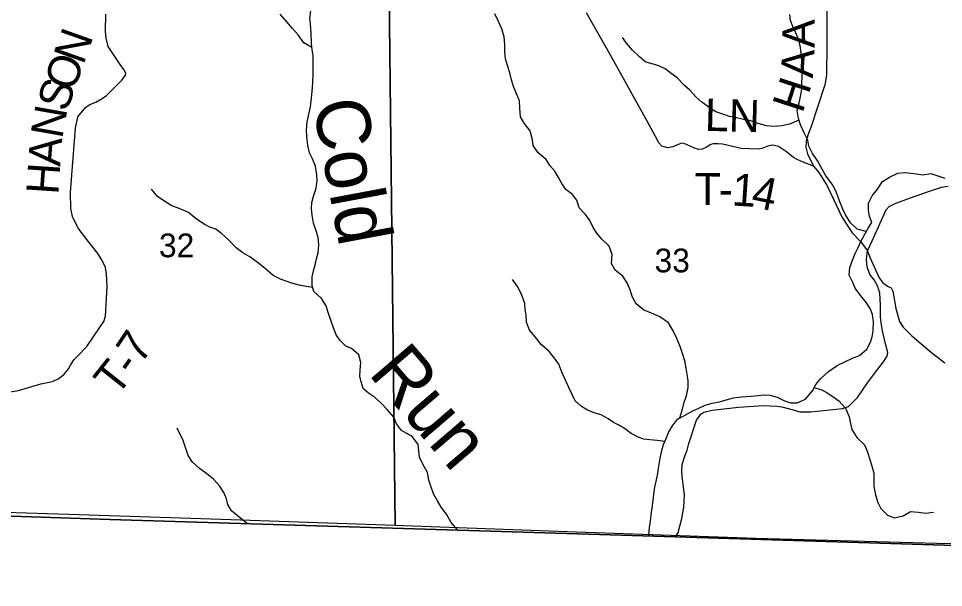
# Model space of a CAD drawing. Extents: x 2043100 to 2470832, y 443715 to 810583.
# Drawn here: x 2233197 to 2241808, y 578319 to 583616 of the extents above; entities that cross this region are included whole.
import ezdxf

# ---------------------------------------------------------------- set-up
doc = ezdxf.new("R2010")
doc.units = 0
for name, color, linetype in [('GM_X_Adjacent_County', 7, 'Continuous'), ('GM_X_County', 7, 'Continuous'), ('GM_X_County_Road', 7, 'Continuous'), ('GM_X_County_Road_Text', 7, 'Continuous'), ('GM_X_Minor_River', 7, 'Continuous'), ('GM_X_Minor_River_Text', 7, 'Continuous'), ('GM_X_Section', 7, 'Continuous'), ('GM_X_Section_Text', 7, 'Continuous'), ('GM_X_Township', 7, 'Continuous'), ('GM_X_Township_Road', 7, 'Continuous'), ('GM_X_Township_Road_Text', 7, 'Continuous')]:
    doc.layers.add(name, color=color, linetype=linetype)

msp = doc.modelspace()

# ---------------------------------------------------------------- linework, layer by layer
at = {"layer": 'GM_X_Adjacent_County'}
msp.add_lwpolyline([(2216579.5, 579557.9), (2223507.5, 579310.4), (2225427.7, 579241.8), (2226568.4, 579203.4), (2228315.1, 579144.7), (2231348.6, 579042.7), (2232125.7, 579016.6), (2234047.9, 578951.9), (2239312.3, 578790.5), (2242217.7, 578701.5), (2247300.8, 578559.2), (2250333.8, 578477), (2253742.5, 578404.8), (2256042.8, 578356.1), (2257797.2, 578318.9), (2257785.1, 579400.1), (2257700.8, 586916.3), (2257667, 589930.8), (2257605.5, 595412.8), (2257611.2, 601163.6)], dxfattribs=at)
at = {"layer": 'GM_X_County'}
msp.add_lwpolyline([(2257611.2, 601163.6), (2257605.5, 595412.8), (2257667, 589930.8), (2257700.8, 586916.3), (2257785.1, 579400.1), (2257797.2, 578318.9), (2256042.8, 578356.1), (2253742.5, 578404.8), (2250333.8, 578477), (2247300.8, 578559.2), (2242217.7, 578701.5), (2239312.3, 578790.5), (2234047.9, 578951.9), (2232125.7, 579016.6), (2231348.6, 579042.7), (2228315.1, 579144.7), (2226568.4, 579203.4), (2225427.7, 579241.8), (2225441.5, 581717.3), (2225483.5, 589244.8), (2225499.1, 592053.4), (2225505.3, 593158.4), (2225533.1, 595536.5), (2225566.1, 598355.5)], dxfattribs=at)
at = {"layer": 'GM_X_County_Road'}
msp.add_lwpolyline([(2240720.3, 583938.5), (2240721.6, 583333.9), (2240719.4, 583125.7), (2240717.4, 583087.7), (2240703.3, 582997.6), (2240572.8, 582601.3), (2240544.8, 582529.2), (2240530.7, 582475.2), (2240526.6, 582419.1), (2240540.6, 582355.1), (2240598.4, 582240.9), (2240648.4, 582180.8), (2240726.3, 582058.6), (2240810.1, 581882.3), (2240866, 581764.1), (2240957.8, 581621.9), (2241037.7, 581537.7), (2241099.6, 581451.5), (2241121.6, 581395.5), (2241205.4, 581207.2), (2241241.3, 581159.1), (2241287.3, 581123), (2241319.3, 581107), (2241335.2, 581078.9), (2241365.1, 580914.7), (2241398.9, 580796.6), (2241430.9, 580742.5), (2241512.8, 580662.3), (2241680.7, 580520), (2241820.6, 580409.7)], dxfattribs=at)
at = {"layer": 'GM_X_Minor_River'}
for points in [[(2235928.6, 583346.4), (2235852.6, 583390.7), (2235800.4, 583462.5), (2235748.2, 583522.4), (2235694, 583584.3), (2235633.8, 583656.1)], [(2237288.2, 578853.9), (2237223.5, 578924.5), (2237181.3, 579000.4), (2237131.1, 579066.3), (2237096.9, 579126.2), (2237060.7, 579192.1), (2237036.5, 579262.1), (2237016.4, 579318.1), (2237004.2, 579390.1), (2236959.9, 579468), (2236929.8, 579531.9), (2236923.6, 579589.9), (2236917.4, 579650), (2236863.2, 579721.8), (2236811.1, 579753.7), (2236761, 579781.6), (2236714.8, 579843.4), (2236690.7, 579903.4), (2236628.5, 579975.3), (2236572.3, 580035.1), (2236510.1, 580091), (2236456, 580126.8), (2236405.9, 580172.7), (2236387.7, 580232.7), (2236373.5, 580286.7), (2236377.4, 580340.7), (2236385.2, 580412.8), (2236365, 580484.7), (2236296.8, 580544.6), (2236244.7, 580566.4), (2236188.6, 580620.3), (2236154.4, 580672.2), (2236130.2, 580736.2), (2236104, 580808.1), (2236079.8, 580878.1), (2236059.6, 580942.1), (2236017.5, 581010), (2235947.3, 581073.8), (2235929.1, 581125.8), (2235930.9, 581209.8), (2235942.7, 581267.9), (2235958.5, 581323.9), (2235970.4, 581378), (2235986.2, 581434.1), (2235994, 581508.2), (2235987.8, 581578.2), (2235967.6, 581640.1), (2235943.4, 581710.1), (2235929.2, 581786.1), (2235925, 581848.1), (2235928.9, 581904.2), (2235946.7, 581970.2), (2235966.5, 582036.3), (2235976.3, 582106.4), (2235974.2, 582160.4), (2235961.9, 582240.4), (2235933.7, 582308.4), (2235905.6, 582366.3), (2235891.4, 582434.3), (2235881.1, 582520.3), (2235879, 582576.3), (2235884.7, 582654.4), (2235902.5, 582738.5), (2235916.3, 582794.6), (2235922.2, 582848.6), (2235928, 582904.7), (2235933.8, 582972.7), (2235937.7, 583030.7), (2235939.5, 583088.8), (2235941.3, 583144.8), (2235941.2, 583200.8), (2235939, 583270.9), (2235930.8, 583324.9), (2235924.6, 583384.9), (2235920.4, 583474.9), (2235914.1, 583564.9), (2235908, 583614.9), (2235917.8, 583687)], [(2239353.2, 579898.2), (2239382.6, 579991.5), (2239394.5, 580043.6), (2239414.3, 580101.7), (2239432.1, 580179.8), (2239429.9, 580241.8), (2239421.7, 580305.8), (2239413.6, 580359.8), (2239401.4, 580429.8), (2239379.2, 580497.8), (2239357, 580561.8), (2239324.8, 580635.7), (2239292.6, 580707.6), (2239246.4, 580781.5), (2239166.2, 580837.3), (2239084.1, 580877.1), (2239018, 580900.9), (2238947.8, 580958.7), (2238909.6, 581028.7), (2238895.5, 581080.6), (2238867.3, 581148.6), (2238823.1, 581216.5), (2238750.9, 581272.3), (2238716.7, 581336.2), (2238724.5, 581418.3), (2238696.3, 581496.2), (2238624.1, 581566.1), (2238579.9, 581617.9), (2238547.8, 581669.9), (2238511.6, 581741.8), (2238471.4, 581793.7), (2238415.2, 581853.6), (2238395, 581925.5), (2238354.9, 581977.4), (2238290.7, 582023.3), (2238254.6, 582079.2), (2238222.4, 582135.1), (2238188.2, 582195.1), (2238142.1, 582246.9), (2238109.9, 582302.9), (2238035.7, 582364.7), (2237989.5, 582432.6), (2237981.4, 582486.6), (2237961.1, 582570.6), (2237904.9, 582642.4), (2237870.8, 582700.4), (2237864.5, 582780.4), (2237860.3, 582848.4), (2237826.1, 582930.3), (2237804, 582982.3), (2237785.8, 583044.3), (2237769.6, 583110.3), (2237749.4, 583178.2), (2237731.2, 583240.2), (2237725, 583308.2), (2237724.8, 583372.2), (2237718.6, 583444.3), (2237696.4, 583520.2), (2237666.2, 583588.2), (2237632, 583660.1)], [(2241088.8, 581633.3), (2241004, 581655.2), (2240941.8, 581715.1), (2240895.6, 581789), (2240871.4, 581840.9), (2240843.2, 581908.9), (2240823.1, 581962.8), (2240802.9, 582018.8), (2240770.8, 582074.7), (2240712.5, 582150.6), (2240666.3, 582234.5), (2240638.1, 582286.4), (2240587.9, 582360.3), (2240555.7, 582426.3), (2240543.6, 582482.2), (2240509.4, 582550.2), (2240475.2, 582626.1), (2240457, 582686.1), (2240446.8, 582760.1), (2240466.5, 582842.2), (2240480.4, 582904.3), (2240488.2, 582958.3), (2240490.1, 583010.3), (2240491.9, 583076.4), (2240491.7, 583144.4), (2240487.5, 583218.4), (2240483.2, 583290.5), (2240475.1, 583346.5), (2240460.9, 583418.4), (2240430.7, 583488.4), (2240404.5, 583540.3), (2240382.4, 583596.3), (2240376.2, 583654.3)], [(2240462.3, 582668.7), (2240373.1, 582631.8), (2240303.2, 582615.6), (2240227.2, 582609.4), (2240159.2, 582615.2), (2240093.1, 582635), (2240001, 582666.7), (2239947, 582676.6), (2239868.9, 582694.3), (2239814.9, 582704.2), (2239754.8, 582724), (2239688.8, 582747.8), (2239636.7, 582779.7), (2239558.5, 582837.5), (2239506.4, 582883.3), (2239446.2, 582947.2), (2239396, 582993.1), (2239327.8, 583062.9), (2239273.7, 583102.8), (2239217.6, 583148.6), (2239157.5, 583176.4), (2239095.4, 583194.3), (2239037.4, 583210.1), (2238977.2, 583257.9), (2238913.1, 583319.8), (2238856.9, 583385.6), (2238820.7, 583437.6)], [(2239064.2, 578799.4), (2239069.8, 578880), (2239079.6, 578932.1), (2239085.5, 578996.1), (2239095.3, 579060.2), (2239105.1, 579130.2), (2239110.9, 579186.3), (2239120.7, 579254.4), (2239136.5, 579322.4), (2239148.4, 579380.5), (2239154.2, 579430.6), (2239164.1, 579486.6), (2239171.9, 579536.7), (2239185.8, 579594.7), (2239201.6, 579650.8), (2239221.5, 579700.9), (2239251.3, 579769), (2239285.1, 579825.2), (2239330.9, 579887.3), (2239396.9, 579919.5), (2239474.7, 579963.8), (2239530.7, 579988), (2239588.6, 580016.2), (2239654.5, 580034.4), (2239722.5, 580046.6), (2239784.4, 580066.8), (2239854.4, 580085), (2239928.4, 580095.2), (2240016.4, 580099.5), (2240082.4, 580107.7), (2240136.3, 580113.9), (2240192.4, 580110), (2240260.4, 580090.2), (2240322.5, 580060.4), (2240382.6, 580038.5), (2240446.6, 580036.8), (2240522.5, 580073), (2240588.3, 580151.2), (2240618.1, 580209.3), (2240665.9, 580265.5), (2240735.8, 580329.8), (2240817.6, 580384), (2240889.5, 580420.3), (2240959.4, 580452.5), (2241027.4, 580478.7), (2241093.2, 580536.9), (2241129, 580603.1), (2241142.9, 580653.2), (2241152.7, 580709.2), (2241156.5, 580791.3), (2241148.3, 580861.3), (2241126.1, 580917.2), (2241089.9, 580969.2), (2241037.8, 581035), (2240985.5, 581104.9), (2240963.4, 581158.9), (2240931.2, 581226.8), (2240935, 581296.8), (2240960.8, 581366.9), (2240986.6, 581429.1), (2241014.5, 581485.2), (2241038.3, 581539.3), (2241074.1, 581607.4), (2241106, 581663.5), (2241141.8, 581717.7), (2241117.6, 581775.6), (2241109.5, 581827.6), (2241109.3, 581895.7), (2241145.1, 581963.8), (2241194.9, 582026), (2241240.7, 582098.2), (2241310.6, 582142.4), (2241382.5, 582176.6), (2241446.5, 582182.8), (2241504.5, 582177), (2241556.5, 582171.1), (2241616.6, 582161.3), (2241688.5, 582171.5), (2241744.6, 582155.7), (2241820.7, 582129.9)], [(2235934.2, 581111.1), (2235821.1, 581129.4), (2235741, 581151.2), (2235689, 581171.1), (2235636.9, 581188.9), (2235568.8, 581224.7), (2235496.6, 581284.5), (2235430.5, 581338.4), (2235350.3, 581398.2), (2235286.2, 581434), (2235224, 581479.8), (2235151.8, 581555.7), (2235087.6, 581613.5), (2235033.5, 581655.3), (2234979.5, 581673.2), (2234925.4, 581701), (2234853.2, 581746.8), (2234779, 581808.7), (2234725, 581834.5), (2234668.9, 581856.4), (2234616.8, 581876.2), (2234540.7, 581924), (2234490.6, 581959.9), (2234434.4, 582025.8)], [(2239212.4, 579678.1), (2239143.5, 579688.7), (2239073.5, 579692.4), (2239019.4, 579700.3), (2238965.4, 579718.1), (2238901.3, 579754), (2238837.1, 579797.8), (2238785.1, 579829.7), (2238735, 579855.5), (2238684.9, 579889.4), (2238620.8, 579925.2), (2238564.7, 579943.1), (2238494.6, 579968.9), (2238436.5, 580002.7), (2238380.4, 580056.6), (2238352.2, 580116.5), (2238324, 580174.5), (2238287.8, 580248.4), (2238253.6, 580324.3), (2238227.4, 580398.3), (2238187.2, 580454.2), (2238137, 580516.1), (2238066.9, 580577.9), (2238006.7, 580651.8), (2237954.5, 580713.6), (2237926.3, 580787.6), (2237922.1, 580853.6), (2237913.9, 580905.6), (2237909.8, 580963.6), (2237883.5, 581041.6), (2237845.3, 581117.5), (2237797.1, 581185.4)], [(2240603, 580180), (2240674.2, 580159.5), (2240724.3, 580131.6), (2240778.4, 580097.8), (2240832.6, 580055.9), (2240894.8, 579988.1), (2240929, 579908.1), (2240941.2, 579844.1), (2240953.3, 579790.1), (2241001.5, 579716.2), (2241071.7, 579648.4), (2241097.9, 579586.5), (2241124.2, 579502.5), (2241144.3, 579440.5), (2241158.5, 579382.5), (2241158.7, 579312.5), (2241158.9, 579258.5), (2241175.1, 579182.5), (2241195.3, 579110.5), (2241223.4, 579054.6), (2241287.6, 578992.7), (2241351.7, 578968.9), (2241431.7, 578987.2), (2241501.5, 579025.4), (2241575.6, 579021.6), (2241643.6, 579011.8), (2241715.6, 579020)], [(2235325.6, 578914), (2235235.2, 578986.5), (2235181, 579032.4), (2235144.8, 579092.3), (2235132.7, 579144.3), (2235110.5, 579198.3), (2235070.4, 579262.2), (2235012.2, 579328.1), (2234950, 579375.9), (2234881.9, 579427.7), (2234817.7, 579485.6), (2234777.5, 579547.5), (2234751.3, 579621.4), (2234725.1, 579697.4), (2234698.9, 579749.4), (2234672.8, 579801.3)]]:
    msp.add_lwpolyline(points, dxfattribs=at)
at = {"layer": 'GM_X_Section'}
for points in [[(2236644.8, 584122.9), (2236703.2, 578896.7), (2235084.4, 578953.4), (2233665.3, 578998.4), (2231987.7, 579051.7), (2231411.4, 579070), (2231332.3, 584367.7)], [(2241878.2, 583993.2), (2241909, 578725.1), (2241746.8, 578728.9), (2240061.7, 578773.6), (2238390.7, 578834.9), (2236781.3, 578893.8), (2236703.2, 578896.7), (2236644.8, 584122.9)]]:
    msp.add_lwpolyline(points, close=True, dxfattribs=at)
at = {"layer": 'GM_X_Township'}
msp.add_lwpolyline([(2257611.2, 601163.6), (2257605.5, 595412.8), (2257667, 589930.8), (2257700.8, 586916.3), (2257785.1, 579400.1), (2257797.2, 578318.9), (2256042.8, 578356.1), (2253742.5, 578404.8), (2250333.8, 578477), (2247300.8, 578559.2), (2242217.7, 578701.5), (2239312.3, 578790.5), (2234047.9, 578951.9), (2232125.7, 579016.6), (2231348.6, 579042.7), (2228315.1, 579144.7), (2226568.4, 579203.4), (2225427.7, 579241.8), (2225441.5, 581717.3), (2225483.5, 589244.8), (2225499.1, 592053.4), (2225505.3, 593158.4), (2225533.1, 595536.5), (2225566.1, 598355.5)], dxfattribs=at)
at = {"layer": 'GM_X_Township_Road'}
for points in [[(2233097.4, 580138), (2233197.5, 580153.9), (2233289.5, 580179.8), (2233403.5, 580215.8), (2233513.6, 580237.7), (2233573.6, 580263.7), (2233621.7, 580305.7), (2233663.7, 580355.7), (2233679.8, 580387.7), (2233715.8, 580441.7), (2233751.9, 580477.7), (2233832, 580561.7), (2233956.2, 580745.8), (2233990.2, 580793.8), (2234006.3, 580845.9), (2234022.6, 581120.2), (2234016.7, 581240.3), (2234006.8, 581296.4), (2233976.9, 581362.5), (2233936.9, 581428.6), (2233841, 581546.8), (2233753.2, 581665), (2233699.3, 581771.2), (2233683.4, 581847.3), (2233679.5, 581995.4), (2233693.7, 582157.6), (2233726.2, 582596), (2233750.3, 582700.1), (2233824.4, 582790.1), (2233862.4, 582816.1), (2233916.5, 582836.1), (2233976.5, 582870.1), (2234014.5, 582900.1), (2234158.7, 583042.1), (2234192.8, 583088.1), (2234194.8, 583108.1), (2234178.8, 583140.2), (2234142.9, 583188.3), (2234033, 583354.5), (2234013.1, 583432.7), (2234007.2, 583496.7), (2234009.4, 583654.9)], [(2240598.4, 582240.9), (2240500.5, 582279), (2240446.5, 582303.1), (2240410.5, 582323.1), (2240346.6, 582373.3), (2240272.6, 582423.4), (2240234.6, 582433.4), (2240210.6, 582435.5), (2240172.6, 582427.5), (2240124.6, 582407.5), (2240086.6, 582399.5), (2239924.6, 582405.7), (2239750.6, 582445.9), (2239706.6, 582450), (2239662.6, 582450), (2239642.6, 582444), (2239606.6, 582420), (2239560.5, 582400.1), (2239526.5, 582396.1), (2239482.6, 582412.2), (2239398.6, 582450.3), (2239370.6, 582456.3), (2239336.6, 582444.3), (2239288.6, 582420.4), (2239240.5, 582410.4), (2239208.5, 582420.4), (2239186.6, 582428.5), (2239156.6, 582458.5), (2239124.7, 582524.6), (2239032.8, 582688.9), (2238719.4, 583251.8), (2238483.8, 583668.5)], [(2241099.6, 581451.5), (2241144.8, 581545.8), (2241275.3, 581834.8), (2241303.1, 581867), (2241357, 581893.4), (2241490.7, 581942.2), (2241660.4, 582003.2), (2241790.1, 582046), (2241852.1, 582054.3)], [(2239312.3, 578790.5), (2239337, 578831), (2239370.4, 578961.3), (2239391.8, 579065.5), (2239397.2, 579177.6), (2239384.7, 579279.7), (2239376.3, 579351.7), (2239372.1, 579405.7), (2239375.8, 579463.8), (2239399.3, 579542), (2239421.1, 579596.2), (2239436.7, 579658.3), (2239509.6, 579877), (2239547.3, 579931.2), (2239575.2, 579951.4), (2239655.1, 579969.9), (2239900.9, 579997.3), (2240128.8, 580012.6), (2240258.9, 580007.3), (2240302.9, 580001.6), (2240407, 579974.1), (2240471.1, 579954.5), (2240573.1, 579953.1), (2240868.9, 579984.8), (2240924.8, 580005.1), (2241006.4, 580087.6), (2241101.7, 580224.3), (2241175.1, 580324.8), (2241248.6, 580419.3), (2241284.4, 580473.6), (2241290.2, 580507.7), (2241271.8, 580575.6), (2241241.1, 580709.6), (2241226.8, 580781.6), (2241220.5, 580839.6), (2241221.9, 580949.7), (2241215.3, 581059.8), (2241195, 581119.7), (2241162.7, 581181.6), (2241122.4, 581231.4), (2241096, 581305.3), (2241089.7, 581373.4), (2241099.6, 581451.5)]]:
    msp.add_lwpolyline(points, dxfattribs=at)

# ---------------------------------------------------------------- texts
at = {"layer": 'GM_X_County_Road_Text'}
for s, rotation, p in [('A', 90.08253, (2240607.9, 583341.3)), ('A', 86.41948, (2240590.8, 583056.9)), ('H', 72.12376, (2240494.6, 582725.6))]:
    msp.add_text(s, height=300, rotation=rotation, dxfattribs=at).set_placement(p)
at = {"layer": 'GM_X_Minor_River_Text'}
for s, height, rotation, p in [('Cold', 499.97, 280.61299, (2235933, 582828.2)), ('Run', 499.99, 310.61316, (2236444.9, 580309.8))]:
    msp.add_text(s, height=height, rotation=rotation, dxfattribs=at).set_placement(p)
at = {"layer": 'GM_X_Section_Text'}
for s, p in [('32', (2234504.6, 581393.4)), ('33', (2239118, 581252.7))]:
    msp.add_text(s, height=220.83, rotation=0.00001, dxfattribs=at).set_placement(p)
at = {"layer": 'GM_X_Township_Road_Text'}
for s, rotation, p in [('N', 70.47752, (2233800.1, 583177)), ('O', 70.55127, (2233712.3, 582928.2)), ('S', 70.96401, (2233646.5, 582737.4)), ('N', 79.90465, (2233603.3, 582489.5)), ('LN', 358.45232, (2239582.4, 582570.5)), ('A', 85.74853, (2233584.7, 582234.2)), ('H', 86.21596, (2233567.4, 581971.5)), ('T', 359.91, (2239489.7, 581878.4)), ('1', 356.20877, (2239832.1, 581876.2)), ('4', 348.46351, (2240005.9, 581865.4)), ('-', 359.07104, (2239712.9, 581878.1)), ('7', 56.61385, (2234338.6, 580388.8)), ('T', 51.65141, (2234112.5, 580089.2)), ('-', 55.11628, (2234263.4, 580280.8))]:
    msp.add_text(s, height=300, rotation=rotation, dxfattribs=at).set_placement(p)

doc.saveas('drawing.dxf')
